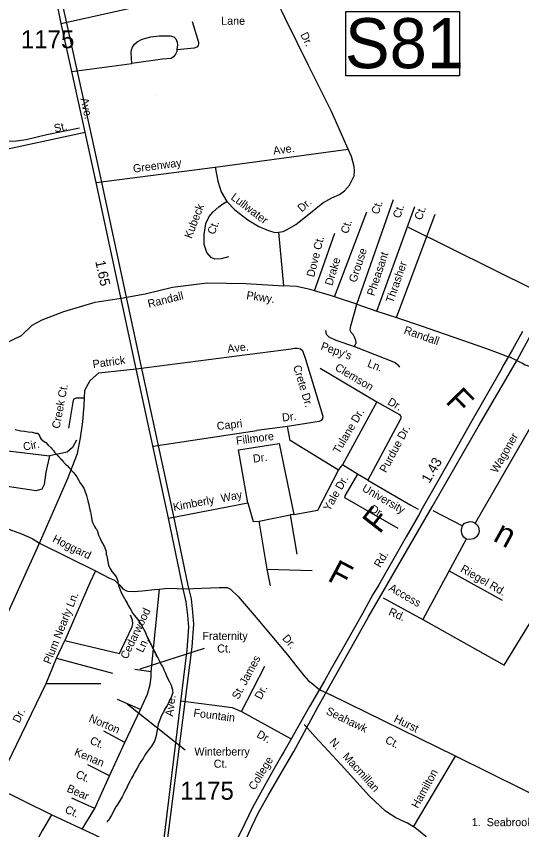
# Model space of a CAD drawing. Extents: x 1945482 to 2853149, y 66427 to 1015778.
# Drawn here: x 2335443 to 2339583, y 173023 to 179688 of the extents above; entities that cross this region are included whole.
import ezdxf

# ---------------------------------------------------------------- set-up
doc = ezdxf.new("R2010")
doc.units = 0
for name, color, linetype in [('Old_Level_10', 7, 'Continuous'), ('Old_Level_11', 7, 'Continuous'), ('Old_Level_17', 7, 'Continuous'), ('Old_Level_22', 7, 'Continuous'), ('Old_Level_28', 7, 'Continuous'), ('Old_Level_3', 7, 'Continuous'), ('Old_Level_31', 7, 'Continuous'), ('Old_Level_32', 7, 'Continuous'), ('Old_Level_35', 7, 'Continuous'), ('Old_Level_44', 7, 'Continuous'), ('Old_Level_59', 7, 'Continuous'), ('Old_Level_6', 7, 'Continuous'), ('Old_Level_8', 7, 'Continuous')]:
    doc.layers.add(name, color=color, linetype=linetype)

msp = doc.modelspace()

# ---------------------------------------------------------------- linework, layer by layer
at = {"layer": 'Old_Level_10'}
for points in [[(2336980.5, 174508.4), (2336454, 174339)], [(2336825.4, 173675.5), (2336350.5, 174051.9)]]:
    msp.add_lwpolyline(points, dxfattribs=at)
at = {"layer": 'Old_Level_28'}
for points in [[(2337104.9, 172407.7), (2337151.1, 172518.9), (2337222.2, 172704.6), (2337312.8, 172914.9), (2337371.3, 173050.6), (2337427.6, 173163.1), (2337507.1, 173304.5), (2337621.9, 173505.6), (2337715.5, 173664.3), (2337784.5, 173790.5), (2337913.8, 174028.7), (2338328.9, 174767.3), (2338848.6, 175668.4), (2339225.3, 176324.8), (2339548, 176876), (2339868.1, 177466.3), (2340008.4, 177706), (2340337.4, 178212.6), (2340666.5, 178811.2), (2340781.6, 179029.5)], [(2339589.1, 177104.5), (2339507.8, 176957.1), (2339435.3, 176834.4), (2339407.5, 176783.6), (2339163.5, 176353.9), (2338962.9, 175998.2), (2338863.5, 175822.8), (2338756.6, 175637.4), (2338746.8, 175618.3), (2338637, 175423.5), (2338413.4, 175030.1), (2338364.3, 174949.4), (2338272.1, 174784), (2338111.6, 174500.8), (2338025.5, 174347.1), (2337965.9, 174243.3), (2337843.2, 174033.3), (2337687.7, 173757.4), (2337635.3, 173661.7), (2337618.4, 173633.3), (2337553.5, 173518.4), (2337503.8, 173432.1), (2337473.2, 173378), (2337401, 173250.1), (2337375.2, 173200.3), (2337313.4, 173074.7), (2337241, 172923.4)]]:
    msp.add_lwpolyline(points, dxfattribs=at)
at = {"layer": 'Old_Level_3'}
for points in [[(2335850.6, 179655.5), (2335497.9, 181236.1)], [(2335937.6, 179260.2), (2335850.6, 179655.5)], [(2336047.5, 178764.8), (2335937.6, 179260.2)], [(2336583.1, 179038), (2336582.7, 179038.1), (2336583.1, 179038)], [(2336137.7, 178352.2), (2336047.5, 178764.8)], [(2336466.6, 176826.6), (2336137.7, 178352.2)], [(2336730.7, 175602.9), (2336466.6, 176826.6)], [(2336850.5, 175023), (2336730.7, 175602.9)], [(2336652, 172698.5), (2336884.1, 174522.7), (2336896.4, 174708.8), (2336888.2, 174806.4), (2336876.7, 174916.4), (2336850.5, 175023)]]:
    msp.add_lwpolyline(points, dxfattribs=at)
at = {"layer": 'Old_Level_31'}
msp.add_lwpolyline([(2338141.1, 179725.9), (2339071.8, 179725.9), (2339071.8, 179199.1), (2338141.1, 179199.1)], close=True, dxfattribs=at)
at = {"layer": 'Old_Level_32'}
for points in [[(2336624.3, 172705.1), (2336842.9, 174496.3), (2336855.6, 174682.9), (2336847.4, 174780.7), (2336835.2, 174890.1), (2336809, 174997.1), (2336689.9, 175576.6), (2336425.5, 176800.5), (2336096.9, 178326), (2336006.4, 178738.6), (2335896.8, 179234.5), (2335809.3, 179629.1), (2335738.6, 179988.2), (2335664.8, 180319.1)], [(2336624.3, 172705.1), (2336519.5, 172760.2), (2336348.3, 172840.3), (2336188.5, 172929.8), (2336173.1, 172937.3), (2336082.4, 172981.7), (2335732, 173145.7), (2335274.8, 173369.8), (2335081, 173464.2), (2334804.6, 173623.3), (2334602.1, 173739.3), (2334163.2, 174006.2), (2333999.4, 174099.5), (2333934.2, 174129.1), (2333830.6, 174167), (2333747.7, 174189.6), (2333610.9, 174212.4), (2333548.5, 174221.8), (2333248.9, 174262.1), (2332852.4, 174320.2), (2332771.8, 174333.1), (2331540.9, 174494.5)]]:
    msp.add_lwpolyline(points, dxfattribs=at)
at = {"layer": 'Old_Level_35'}
for p, q in [((2335809.3, 179629.1), (2336729.2, 179837.8)), ((2335896.8, 179234.5), (2336388.4, 179302.2)), ((2337072.3, 178450.7), (2338161, 178600.1)), ((2336096.9, 178326), (2337072.3, 178450.7)), ((2338652.3, 177961.2), (2339687.6, 177447.2)), ((2339402.7, 176925.3), (2339467.3, 176901.7)), ((2339467.3, 176901.7), (2339488.8, 176893.9)), ((2339488.8, 176893.9), (2339509.1, 176883.9)), ((2339509.1, 176883.9), (2339569.8, 176853.9)), ((2337931.8, 176804.3), (2338394.9, 176528.6)), ((2339905.6, 176762.3), (2339200.6, 175536.2)), ((2338394.9, 176528.6), (2338115.1, 176013.1)), ((2337664.5, 176327.3), (2337411.8, 176293.4)), ((2338083, 175969.8), (2338115.1, 176013.1)), ((2338236.2, 175936.1), (2338115.1, 176013.1)), ((2335631.7, 175370.6), (2335863, 175896)), ((2338322.2, 175887.3), (2338236.2, 175936.1)), ((2338322.2, 175887.3), (2338675.4, 175682.1)), ((2336689.9, 175576.6), (2337339.4, 175700.4)), ((2338675.4, 175682.1), (2338735.5, 175648.5)), ((2338854.7, 175638.5), (2339097.4, 175514)), ((2337431.4, 175550.1), (2337687.3, 175602.3)), ((2337715.4, 175605.4), (2337687.3, 175602.3)), ((2337687.3, 175602.3), (2337740, 175282.1)), ((2337498.7, 175158.6), (2337431.4, 175550.1)), ((2335631.7, 175370.6), (2336090.9, 175144.9)), ((2339127.7, 175404.9), (2338771.7, 174746.6)), ((2337498.7, 175158.6), (2337867.4, 175147)), ((2337524.2, 175021.5), (2337498.7, 175158.6)), ((2338447.3, 174923.5), (2338771.7, 174746.6)), ((2335773.1, 174428), (2335841.5, 174572.8)), ((2335687.4, 174222.4), (2335773.1, 174428)), ((2335773.1, 174428), (2336232.1, 174306)), ((2335274.8, 173369.8), (2335687.4, 174222.4)), ((2335687.4, 174222.4), (2336135.4, 174222.1)), ((2337862.4, 174223.7), (2337916.4, 174181.3)), ((2337916.4, 174181.3), (2337934.1, 174167.3)), ((2337934.1, 174167.3), (2337954.7, 174157.2)), ((2337954.7, 174157.2), (2338015.3, 174127.5)), ((2337850.5, 173830), (2337800.8, 173884.1))]:
    msp.add_line(p, q, dxfattribs=at)
for points in [[(2338161, 178600.1), (2338024.7, 178908.8), (2337837.4, 179285.4), (2337650.6, 179662), (2337622.4, 179718.9), (2337594, 179779.9), (2337579, 179853.4), (2337544.6, 180016.2)], [(2336758, 179416.6), (2336901.6, 179430.5), (2336911.3, 179432.8), (2336929.1, 179439.4), (2336934.6, 179449.8), (2336938.4, 179461.8), (2336938, 179472), (2336887, 179641.9)], [(2336388.4, 179302.2), (2336383, 179389.9), (2336386, 179414), (2336394.9, 179436.3), (2336412.1, 179459), (2336433.3, 179479.9), (2336474.5, 179499.5), (2336545.9, 179518.5), (2336613.5, 179527), (2336667.7, 179527.2), (2336703.5, 179526.7), (2336732, 179519.6), (2336748.7, 179502.2), (2336759.6, 179476.7), (2336762.5, 179452.9), (2336758, 179416.6)], [(2336758, 179416.6), (2336758.7, 179398.9), (2336747.4, 179378.4), (2336730.3, 179355.4), (2336710.8, 179342.8), (2336639.1, 179338), (2336388.4, 179302.2)], [(2334928.5, 176909.3), (2334611.9, 178439.5), (2336006.4, 178738.6)], [(2337559.5, 177916), (2337589.6, 177919.1), (2337627.5, 177924.5), (2337662.6, 177940.1), (2337731.2, 177982.8), (2337851.5, 178077.5), (2337954.2, 178159.7), (2338028.4, 178200.7), (2338089.3, 178229), (2338130.2, 178256.6), (2338172.7, 178304.2), (2338209.6, 178381.8), (2338214.1, 178418.1), (2338210.6, 178458), (2338189.3, 178539.2), (2338161, 178600.1)], [(2337072.3, 178450.7), (2337092.9, 178337.6), (2337120.3, 178250.7), (2337168.4, 178170.5)], [(2337181.7, 177716.4), (2337120.7, 177701.8), (2337069.5, 177696.9), (2337037.9, 177711.5), (2337003.7, 177753), (2336981.8, 177818.9), (2336981.8, 177899.4), (2336996.4, 177989.7), (2337023.2, 178048.2), (2337054.9, 178084.8), (2337101.2, 178126.3), (2337135.3, 178150.7), (2337168.4, 178170.5)], [(2337168.4, 178170.5), (2337232.1, 178102.9), (2337339.4, 178021.1), (2337429.5, 177966.9), (2337508.9, 177934), (2337559.5, 177916)], [(2338231.3, 177328.2), (2338531.6, 178187.5)], [(2338396.6, 177272.7), (2338707, 178129)], [(2338048.8, 177389.5), (2338313.3, 178086.1)], [(2338556.5, 177219), (2338874.6, 178066.6)], [(2337589.6, 177919.1), (2337631.2, 177479.4)], [(2337885.6, 177438.9), (2338052.2, 177910.5)], [(2336300.7, 177379.8), (2336499.2, 177415.1), (2336723.4, 177468.8), (2337006.2, 177503), (2337323, 177498.1), (2337631.2, 177479.4)], [(2337885.6, 177438.9), (2337850.5, 177449.3), (2337738.4, 177473.7), (2337631.2, 177479.4)], [(2338048.8, 177389.5), (2338016.2, 177400.5), (2337885.6, 177438.9)], [(2334928.5, 176909.3), (2335163.5, 176966.2), (2335343.9, 177005.3), (2335485.3, 177073.6), (2335573, 177156.5), (2335655.9, 177200.4), (2335831.4, 177268.8), (2336089.7, 177346.8), (2336300.7, 177379.8)], [(2338231.3, 177328.2), (2338048.8, 177389.5)], [(2338212.9, 176981.5), (2338225.7, 177013.9), (2338225, 177031.9), (2338216, 177053.5), (2338201.1, 177081.1), (2338186.3, 177098.3), (2338180, 177108.2), (2338177.6, 177119.9), (2338184.1, 177152.3), (2338212.1, 177259.5), (2338231.3, 177328.2)], [(2338231.3, 177328.2), (2338396.6, 177272.7)], [(2338396.6, 177272.7), (2338556.5, 177219)], [(2338556.5, 177219), (2338758.6, 177151.1), (2339285.7, 176967.9), (2339402.7, 176925.3)], [(2337975.6, 177114.2), (2337980.8, 177082.3), (2338003.6, 177061.2), (2338060.8, 177035.5), (2338212.9, 176981.5)], [(2336425.5, 176800.5), (2337695.4, 176963), (2337721.1, 176967.9), (2337747.4, 176969), (2337771.6, 176962.1), (2337788.2, 176948.6), (2337811, 176877.6), (2337953.2, 176413), (2337952, 176392.9), (2337938.9, 176376.3), (2337923.1, 176367.8), (2337664.5, 176327.3)], [(2338212.9, 176981.5), (2338546.3, 176850.6), (2338567, 176833.4), (2338581.5, 176814)], [(2339569.8, 176853.9), (2339582.5, 176847.7), (2339611.4, 176832.7), (2339635.7, 176823.5), (2339665.7, 176818.8), (2339703.9, 176816.4), (2339762.1, 176812.8), (2339816.7, 176802.8), (2339844.9, 176796), (2339905.6, 176762.3)], [(2336002.1, 176559.7), (2336005.3, 176624.4), (2336048.6, 176704.9), (2336119.6, 176767)], [(2336119.6, 176767), (2336425.5, 176800.5)], [(2335863, 175896), (2335943.5, 176104.6), (2335968.2, 176234.5), (2335986.8, 176364.5), (2335999.1, 176500.7), (2336002.1, 176559.7)], [(2336002.1, 176559.7), (2335933.3, 176559.7), (2335911.5, 176550.3), (2335905.3, 176525.4), (2335871.1, 176313.5)], [(2338394.9, 176528.6), (2338581.2, 176425.7), (2338587.4, 176418), (2338593.6, 176410.4), (2338592.3, 176392.3), (2338322.2, 175887.3)], [(2336562.8, 176165), (2337411.8, 176293.4)], [(2338083, 175969.8), (2337685.1, 176212.3), (2337664.5, 176327.3)], [(2335936.2, 176214.2), (2335904.1, 176154.5), (2335858.2, 176117.7), (2335716, 176085.6)], [(2337339.4, 175700.4), (2337262.1, 176135.5), (2337596.1, 176188.8), (2337715.4, 175605.4)], [(2335716, 176085.6), (2335683.9, 175952.4), (2335670.1, 175851.4), (2335651.7, 175814.6), (2335605.9, 175800.8), (2335202.1, 175860.5), (2335234.2, 176145.3), (2335716, 176085.6)], [(2335707.5, 176053.7), (2335706.8, 176053.4)], [(2337715.4, 175605.4), (2337911.9, 175641), (2338083, 175969.8)], [(2338236.2, 175936.1), (2338133.4, 175757.8), (2338131.9, 175745.9), (2338568.5, 175493.6)], [(2337339.4, 175700.4), (2337383.2, 175548.2), (2337431.4, 175550.1)], [(2335145, 175537.4), (2335211.2, 175530.2), (2335350.7, 175497.6), (2335486.5, 175448.8), (2335572.1, 175410.2), (2335631.7, 175370.6)], [(2339127.7, 175404.9), (2339109, 175420.3), (2339094.1, 175441.7), (2339089.2, 175465.5), (2339088.4, 175485.4), (2339097.4, 175514)], [(2339097.4, 175514), (2339112.4, 175532.7), (2339130.2, 175541.2), (2339160.1, 175548.3), (2339180.2, 175545.2), (2339200.6, 175536.2)], [(2339200.6, 175536.2), (2339217, 175520.7), (2339227.9, 175501.1), (2339233, 175471.1), (2339228.1, 175447), (2339210.9, 175424.3), (2339191.6, 175407.5), (2339155.7, 175402.1), (2339127.7, 175404.9)], [(2335085.1, 174175.9), (2335132.9, 174274.7), (2335342.9, 174732.9), (2335631.7, 175370.6)], [(2336090.9, 175144.9), (2336044.6, 175046.9), (2335841.5, 174572.8)], [(2336090.9, 175144.9), (2336207.2, 175085.5), (2336246, 175067), (2336260.5, 175054.2)], [(2338987.6, 175145.8), (2339421.4, 174904.3)], [(2336260.5, 175054.2), (2336291.6, 175026.8), (2336316.7, 174997.6), (2336345.6, 174980.7), (2336357.5, 174977.2), (2336408.1, 174976), (2336473.5, 174981.8), (2336575.2, 174991.8), (2336616, 174995.5)], [(2336546.7, 174316.4), (2336616, 174995.5)], [(2336616, 174995.5), (2336658.9, 174999.3), (2336712.6, 175003.4), (2336809, 174997.1)], [(2336809, 174997.1), (2336890.9, 175000.3), (2337104.6, 175008.8), (2337140.7, 175008.2), (2337170.6, 175007.5), (2337197.4, 174994.4), (2337261.4, 174934.9), (2337406.5, 174760.8), (2337664.7, 174456.9), (2337732.1, 174369.4), (2337797.5, 174286), (2337837.2, 174243.5), (2337862.4, 174223.7)], [(2335841.5, 174572.8), (2336287.8, 174466.4), (2336393, 174686.5), (2336398.3, 174710.7), (2336395.1, 174740.8), (2336379.4, 174782.2)], [(2338771.7, 174746.6), (2339420.2, 174382.4), (2339438.7, 174372.9), (2339677.4, 174758.5)], [(2337286.5, 173991.8), (2337478.1, 174363.6)], [(2336546.7, 174316.4), (2336413.8, 174336.7)], [(2336459.5, 174008.7), (2336517.7, 174133.4), (2336538.4, 174212.4), (2336546.7, 174274.8), (2336546.7, 174316.4)], [(2336459.5, 174008.7), (2336272.6, 174091.4)], [(2339039.6, 173625.6), (2338015.3, 174127.5)], [(2336790, 174079.8), (2337044.9, 174046.8), (2337211.5, 174025.9), (2337286.5, 173991.8)], [(2336330.7, 173738.4), (2336459.5, 174008.7)], [(2337286.5, 173991.8), (2337688.2, 173769.7)], [(2336330.7, 173738.4), (2336160.4, 173830.3)], [(2338696.6, 173048.3), (2338647.5, 173077.4), (2338551.9, 173119.5), (2338467.6, 173176.2), (2338336.8, 173297.1), (2338102.4, 173556), (2337891.5, 173785.6), (2337850.5, 173830)], [(2336206.1, 173464), (2336330.7, 173738.4)], [(2338696.6, 173048.3), (2339039.6, 173625.6)], [(2340702.7, 173208), (2340685.3, 173193.2), (2340675.4, 173184.9), (2340665.8, 173180.2), (2340643.8, 173179.4), (2340195.7, 173174.4), (2339995.9, 173180.6), (2339937.9, 173186.2), (2339911.1, 173199.3), (2339868.4, 173217.6), (2339039.6, 173625.6)], [(2336206.1, 173464), (2336027.5, 173555.9)], [(2336085.6, 173197.8), (2336143.8, 173326.7), (2336206.1, 173464)], [(2336085.6, 173197.8), (2335898.7, 173281.4)], [(2335983.7, 173027.9), (2336085.6, 173197.8)], [(2335732, 173145.7), (2335656.9, 173018.7), (2335533.9, 172793.9), (2335436.7, 172620.1), (2335372.8, 172509.6)], [(2339029.2, 172538.1), (2339010.7, 172597.5), (2338981.1, 172690.2), (2338939.6, 172778.8), (2338869.4, 172884), (2338795.9, 172967.1), (2338711, 173039.8), (2338696.6, 173048.3)]]:
    msp.add_lwpolyline(points, dxfattribs=at)
at = {"layer": 'Old_Level_44'}
msp.add_lwpolyline([(2335030.1, 179648.5), (2334962.5, 179589.7), (2334895.3, 179521), (2334864.9, 179475.8), (2334831, 179420.3), (2334801.6, 179359.1), (2334788.5, 179284.8), (2334783, 179224.5), (2334786, 179148.5), (2334809.7, 179055.5), (2334837.3, 178964.4), (2334863.7, 178903.4), (2334893.5, 178854.7), (2334945.8, 178802.6), (2335028.2, 178741.9), (2335077.3, 178714), (2335134.1, 178696.2), (2335192.6, 178678.5), (2335269.2, 178665.4), (2335349.3, 178664.7), (2335445.1, 178666.5), (2335524.7, 178677.5), (2335693.1, 178718.3), (2335961.1, 178772.9)], dxfattribs=at)
at = {"layer": 'Old_Level_59'}
for points in [[(2335433, 176303.4), (2335480, 176292.4), (2335510.7, 176289.4), (2335541.2, 176283.6), (2335571.7, 176279.8), (2335601.2, 176272.9), (2335616, 176271.3), (2335626.2, 176264.4), (2335639.5, 176237.2), (2335647.2, 176223.6), (2335671.2, 176204.8), (2335684, 176195.9), (2335704.7, 176174), (2335727.2, 176152.9), (2335736.7, 176140.5), (2335747.2, 176129.6), (2335756.5, 176117.6), (2335763, 176107.3)], [(2335827.2, 176044.2), (2335763, 176107.3), (2335847, 176019.5), (2335858.7, 176007.9), (2335879.2, 175984.4), (2335912.5, 175951), (2335920.5, 175937.9), (2335929.2, 175925.6), (2335939, 175913.8), (2335970, 175860), (2335979.2, 175847.4), (2335995.5, 175822), (2336002.5, 175807.9), (2336016.7, 175762.7), (2336029.5, 175718), (2336037, 175687.5), (2336042, 175656.7), (2336051.2, 175626.6), (2336054.2, 175611.1), (2336055.7, 175595.1), (2336064.5, 175549), (2336069.5, 175534.7), (2336083, 175506.7), (2336092.7, 175494.8), (2336101.5, 175481.9), (2336107.5, 175468.1), (2336116.5, 175438), (2336128.5, 175408.4), (2336142, 175381), (2336150.7, 175367.8), (2336157.5, 175354.3), (2336164.5, 175340.1), (2336176.2, 175311.9), (2336178.5, 175297), (2336179.2, 175281.6), (2336183.5, 175267), (2336186, 175251.9), (2336193.2, 175222.1), (2336198.5, 175192), (2336204.2, 175177.9), (2336208, 175166.3), (2336216.5, 175152.9), (2336226, 175140.3), (2336256, 175104.5), (2336264.5, 175091.1), (2336269.5, 175076.9), (2336273.2, 175062.3), (2336275.2, 175047.3), (2336284, 175017.5), (2336287.2, 175002.8), (2336305, 174962.3)], [(2336305, 174962.3), (2336342.5, 174892.6), (2336351, 174879.9), (2336357.5, 174866.2), (2336372.5, 174839.7), (2336381.2, 174826.5), (2336396, 174798.9), (2336424.5, 174762.1), (2336444.5, 174738.3), (2336451.7, 174725), (2336469.2, 174699.3), (2336497.7, 174645), (2336502.7, 174630.7), (2336502.2, 174630.5), (2336601.2, 174431.7), (2336516, 174603.5), (2336517, 174595.7)], [(2336572.5, 174487.6), (2336580, 174474), (2336585.2, 174459.5), (2336592.5, 174445.5), (2336601.2, 174431.7), (2336614.5, 174403.1), (2336630, 174374.9), (2336639.2, 174361.8), (2336646.2, 174348.5), (2336652, 174334.1), (2336665.5, 174306.4), (2336676.5, 174277.2), (2336698.2, 174235.9), (2336710.5, 174207.7), (2336719.7, 174178.3), (2336723.5, 174163.6), (2336723.7, 174141.9), (2336723.4, 174141), (2336713, 174114.2), (2336692.5, 174069.1), (2336678.7, 174041.4), (2336662, 174015.2), (2336654.7, 174001.6), (2336649, 173987.4), (2336640.7, 173974.8), (2336626.5, 173946.2), (2336616, 173916), (2336604.5, 173887.2), (2336595.5, 173841.6), (2336588.2, 173795.3), (2336579.5, 173764.3), (2336574.2, 173750.1), (2336551.2, 173709), (2336542.2, 173696.2), (2336512.7, 173659), (2336496.2, 173633.6), (2336481, 173607.4), (2336462.5, 173582.4), (2336454.2, 173569.4), (2336432.7, 173526.7), (2336408.5, 173487), (2336402, 173473.2), (2336386.7, 173445.7), (2336373, 173417.7), (2336357.5, 173389.6), (2336344.7, 173361.9), (2336337.2, 173348.8), (2336324.5, 173320.8), (2336309.5, 173292.4), (2336268, 173224.1), (2336259.5, 173211.3), (2336222.7, 173142.2), (2336207, 173115.4), (2336199.7, 173101.4), (2336188.2, 173091.1), (2336186.5, 173086.4)]]:
    msp.add_lwpolyline(points, dxfattribs=at)

# ---------------------------------------------------------------- texts
at = {"layer": 'Old_Level_10'}
for s, height, p in [('Lane', 65.62, (2337121.3, 179618.3)), ('Fraternity', 65.62, (2336967.3, 174578.7)), ('Ct.', 65.62, (2337088.4, 174475.2)), ('Winterberry', 65.617, (2336901.7, 173631)), ('Ct.', 65.62, (2337060.2, 173531.5)), ('1.  Seabrook Ct.', 65.617, (2339173.4, 173052.5))]:
    msp.add_text(s, height=height, dxfattribs=at).set_placement(p)
for s, height, rotation, p in [('Dr.', 65.62, 296.39389, (2337767, 179538.1)), ('St.', 65.62, 12.10463, (2335759.4, 178736)), ('Ave.', 65.62, 7.21434, (2337550.8, 178554.6)), ('Greenway', 65.62, 7.41842, (2336402.9, 178407)), ('Lullwater', 65.62, 322.69357, (2337194.6, 178193.3)), ('Dr.', 65.62, 40.70688, (2337780.4, 178079.6)), ('Ct.', 65.62, 71.78862, (2338409.8, 178060)), ('Kubeck', 65.62, 69.26872, (2336878.1, 177861.7)), ('Ct.', 65.62, 71.61422, (2338586.1, 178028.3)), ('Ct.', 65.62, 70.99264, (2338762.8, 178013.1)), ('Ct.', 65.62, 69.26872, (2337065.9, 177894.6)), ('Ct.', 65.62, 73.09269, (2338159.9, 177901.6)), ('Dove Ct.', 65.62, 76.01338, (2337881.8, 177546.5)), ('Grouse', 65.62, 71.78862, (2338226.2, 177501.9)), ('Pheasant', 65.62, 71.61422, (2338374.5, 177391.7)), ('Drake', 65.62, 73.09269, (2338030.6, 177476.1)), ('Thrasher', 65.62, 70.99264, (2338529, 177334.3)), ('Randall', 65.62, 14.07526, (2336528.5, 177298.6)), ('Pkwy.', 65.62, 351.67513, (2337324.3, 177371.7)), ('Randall', 65.62, 340.81814, (2338612.4, 177090.7)), ('Ave.', 65.62, 6.28776, (2337174.9, 176931.6)), ("Pepy's", 65.62, 340.44526, (2337931.5, 176959.6)), ('Patrick', 65.62, 7.76136, (2336072.9, 176805.1)), ('Crete Dr.', 65.62, 287.00723, (2337708.9, 176818.9)), ('Clemson', 65.62, 329.23504, (2338046.4, 176793.3)), ('Ln.', 65.62, 338.56622, (2338312.8, 176819)), ('Creek Ct.', 65.62, 79.27268, (2335797.4, 176305.6)), ('Dr.', 65.62, 329.67097, (2338478.3, 176511.7)), ('Dr.', 65.62, 6.89567, (2337623.6, 176367.3)), ('Tulane Dr.', 65.62, 59.4935, (2338087.5, 176098.4)), ('Capri', 65.62, 6.89567, (2337088.9, 176296.7)), ('Purdue Dr.', 65.62, 61.85511, (2338471.5, 175942.7)), ('Fillmore', 65.62, 7.34982, (2337246.6, 176178)), ('Wagoner', 65.62, 60.47433, (2339380.5, 175939.8)), ('Cir.', 65.62, 11.09895, (2335505.2, 176128.5)), ('Dr.', 65.62, 7.34982, (2337385.5, 176030.5)), ('Yale Dr.', 65.62, 60.36453, (2338008.9, 175628.4)), ('University', 65.62, 329.84191, (2338269.4, 175803.5)), ('Kimberly', 65.62, 10.79514, (2336733.3, 175633.8)), ('Way', 65.62, 10.79525, (2337124.3, 175706.5)), ('Dr.', 65.62, 329.84191, (2338332.8, 175633.8)), ('Hoggard', 65.62, 333.82959, (2335733.5, 175385)), ('Riegel Rd.', 65.62, 329.99478, (2339075, 175142.1)), ('Access', 65.62, 329.99478, (2338487.9, 174986.7)), ('Plum Nearly Ln.', 65.617, 68.12079, (2335722.1, 174374.8)), ('Cedarwood', 65.62, 64.46225, (2336350.9, 174415.5)), ('Rd.', 65.62, 336.36122, (2338486.2, 174785.3)), ('Dr.', 65.62, 310.35329, (2337617.3, 174588.7)), ('Ln.', 65.62, 64.46225, (2336478.8, 174469.3)), ('St. James', 65.62, 61.84058, (2337262.1, 174085.7)), ('Dr.', 65.62, 61.84058, (2337447.8, 174085.1)), ('Seahawk', 65.62, 334.21877, (2337974, 173973.8)), ('Dr.', 65.62, 64.28468, (2335467.7, 173892.8)), ('Norton', 65.62, 336.80282, (2336031.8, 173912.3)), ('Fountain', 65.62, 352.67911, (2336891.1, 173950.8)), ('Hurst', 65.62, 333.48339, (2338530.1, 173910.8)), ('Dr.', 65.62, 330.21442, (2337405.4, 173786.3)), ('Ct.', 65.62, 336.80282, (2336039.5, 173730.5)), ('N.   Macmillan', 65.617, 312.16209, (2338003.2, 173738.8)), ('Ct.', 65.62, 333.52918, (2338457.8, 173738.4)), ('Kenan', 65.62, 337.03628, (2335912.2, 173636.7)), ('Ct.', 65.62, 337.03628, (2335924, 173453.5)), ('Hamilton', 65.62, 61.12922, (2338731.9, 173193.1)), ('Bear', 65.62, 336.37104, (2335850.7, 173337.9)), ('Ct.', 65.62, 336.37104, (2335835, 173165.7))]:
    msp.add_text(s, height=height, rotation=rotation, dxfattribs=at).set_placement(p)
at = {"layer": 'Old_Level_11'}
for rotation, p in [(282.40123, (2335967.9, 179012.6)), (82.74951, (2336726.3, 173948.2))]:
    msp.add_text('Ave.', height=65.62, rotation=rotation, dxfattribs=at).set_placement(p)
at = {"layer": 'Old_Level_17'}
for s, rotation, p in [('1.65', 282.15364, (2336089.3, 177679.7)), ('1.43', 60.12326, (2338826.7, 175857.2))]:
    msp.add_text(s, height=82.02, rotation=rotation, dxfattribs=at).set_placement(p)
at = {"layer": 'Old_Level_22'}
for s, height, rotation, p in [('F', 196.8, 314.16755, (2338950.4, 176527.3)), ('F', 196.9, 51.86751, (2338418, 175439.9)), ('n', 196.8, 331.53557, (2339339, 175395.2)), ('F', 196.8, 331.90626, (2337982.8, 175069.4))]:
    msp.add_text(s, height=height, rotation=rotation, dxfattribs=at).set_placement(p)
at = {"layer": 'Old_Level_31'}
msp.add_text('S81', height=410.1, dxfattribs=at).set_placement((2338134.7, 179262.7))
at = {"layer": 'Old_Level_6'}
for s, rotation, p in [('Rd.', 59.4739, (2338424.1, 175165.3)), ('College', 58.85618, (2337395.8, 173342.5))]:
    msp.add_text(s, height=65.62, rotation=rotation, dxfattribs=at).set_placement(p)
at = {"layer": 'Old_Level_8'}
for p in [(2335479.6, 179426), (2336785.3, 173269.2)]:
    msp.add_text('1175', height=147.64, dxfattribs=at).set_placement(p)

doc.saveas('drawing.dxf')
